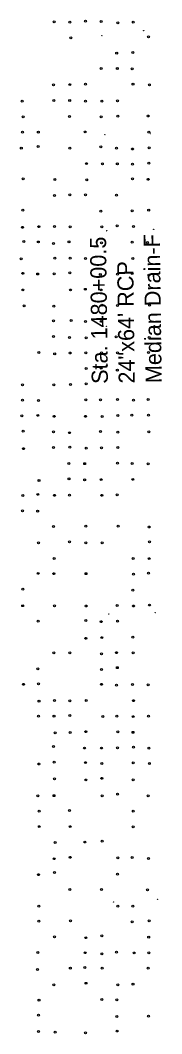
# Model space of a CAD drawing. Extents: x 20503438 to 20508873, y 7964251 to 7984667.
# Drawn here: x 20505185 to 20505332, y 7979864 to 7980917 of the extents above; entities that cross this region are included whole.
import ezdxf

# ---------------------------------------------------------------- set-up
doc = ezdxf.new("R2010")
doc.units = 0
for name, color, linetype in [('SurControl', 7, 'Continuous'), ('SurSurveyPoints', 7, 'Continuous'), ('SurTxtDrainage', 7, 'Continuous')]:
    doc.layers.add(name, color=color, linetype=linetype)

msp = doc.modelspace()

# ---------------------------------------------------------------- linework, layer by layer
at = {"layer": 'SurControl'}
for centre in [(20505313.5, 7980906.3), (20505270, 7980901.1), (20505273.2, 7980798.2), (20505320.9, 7980799.5), (20505275.1, 7980698.4), (20505323.9, 7980700), (20505324.6, 7980599.9), (20505274.9, 7980599), (20505277.2, 7980300.2), (20505325.5, 7980301.6), (20505282, 7980001), (20505327.8, 7980003.8)]:
    msp.add_circle(centre, 0.15, dxfattribs=at)
at = {"layer": 'SurSurveyPoints'}
for centre in [(20505220.4, 7980915.5), (20505236.8, 7980915.1), (20505253, 7980916.2), (20505269.3, 7980915.9), (20505302.7, 7980915.1), (20505286.6, 7980914.6), (20505237.7, 7980899), (20505318.4, 7980899.9), (20505285.4, 7980883.1), (20505302.2, 7980883.6), (20505269.2, 7980867.2), (20505286.1, 7980867), (20505301.5, 7980866.6), (20505219.7, 7980850), (20505236.7, 7980850.3), (20505252.9, 7980850.7), (20505302.4, 7980850.7), (20505319.4, 7980850.1), (20505187.1, 7980833.1), (20505219.9, 7980833.7), (20505236.5, 7980833.7), (20505253.1, 7980833), (20505270.1, 7980833.1), (20505286.3, 7980833.6), (20505188.1, 7980816.9), (20505236.4, 7980817.1), (20505269.3, 7980816.9), (20505286.5, 7980817.6), (20505318.3, 7980817.7), (20505187.4, 7980800.9), (20505203.9, 7980801), (20505252.7, 7980801.1), (20505318.9, 7980800.8), (20505186.2, 7980784.2), (20505203.8, 7980785.9), (20505236.8, 7980784.2), (20505268.8, 7980785.6), (20505285.3, 7980784.4), (20505301.8, 7980783.4), (20505319.1, 7980784.6), (20505254.1, 7980768.2), (20505270.5, 7980768), (20505286.1, 7980768.1), (20505301.8, 7980767.7), (20505318.9, 7980768.8), (20505188.2, 7980752.4), (20505221.2, 7980751.6), (20505254.2, 7980751.3), (20505302, 7980752.3), (20505318.3, 7980751.9), (20505236.7, 7980735.8), (20505253, 7980735.8), (20505220.8, 7980735.2), (20505285.2, 7980735.4), (20505187.8, 7980719.8), (20505268.8, 7980718.7), (20505301.4, 7980719.1), (20505318.7, 7980719.8), (20505187.5, 7980702), (20505204.3, 7980702.7), (20505220.7, 7980702.8), (20505236.9, 7980702.4), (20505269.9, 7980702.5), (20505285.9, 7980703.5), (20505302.9, 7980702.8), (20505188.9, 7980687.2), (20505203.9, 7980686.8), (20505219.7, 7980685.2), (20505235.8, 7980687), (20505269.5, 7980685.9), (20505301.4, 7980686.6), (20505317.6, 7980686.2), (20505186.1, 7980669.3), (20505221.1, 7980670), (20505237, 7980669.9), (20505252.9, 7980669.5), (20505302.3, 7980669.7), (20505187.7, 7980654.2), (20505203.2, 7980653.5), (20505220.5, 7980653.7), (20505236.8, 7980654.6), (20505268.4, 7980652.9), (20505286.3, 7980653.4), (20505301.4, 7980654), (20505319, 7980652.4), (20505187.8, 7980636.9), (20505237.3, 7980636.9), (20505252.8, 7980637.6), (20505269.2, 7980636.9), (20505189, 7980620.3), (20505220.1, 7980620.2), (20505270.1, 7980621), (20505286.3, 7980620.7), (20505319.7, 7980621.2), (20505219.8, 7980604.8), (20505238.1, 7980605.2), (20505252.9, 7980604.2), (20505269.3, 7980604.3), (20505219.7, 7980588.6), (20505236.2, 7980587.6), (20505253.7, 7980587.1), (20505284.9, 7980588.1), (20505319.3, 7980587.6), (20505204.4, 7980572), (20505220.9, 7980570.5), (20505237, 7980571.4), (20505253.3, 7980571.5), (20505269.7, 7980571.7), (20505286.2, 7980571.6), (20505318.6, 7980571.9), (20505253.7, 7980555.3), (20505269.3, 7980555.5), (20505286.1, 7980553.7), (20505187.4, 7980538.3), (20505220, 7980538.3), (20505237.3, 7980538.8), (20505253.7, 7980539.3), (20505187.3, 7980522.5), (20505204.1, 7980522.1), (20505253.4, 7980522.8), (20505268.5, 7980522.7), (20505286.2, 7980523.1), (20505302.9, 7980522.5), (20505318.1, 7980523.1), (20505186.7, 7980506), (20505203.3, 7980506.6), (20505220.3, 7980505.6), (20505252.9, 7980505.6), (20505270.3, 7980505.4), (20505286.5, 7980506.4), (20505301.3, 7980506.9), (20505318.6, 7980506.8), (20505188, 7980490.2), (20505219.8, 7980489.4), (20505236.3, 7980488.6), (20505268.5, 7980489.7), (20505286.6, 7980489.1), (20505318.8, 7980489.4), (20505219.7, 7980473.1), (20505236.6, 7980473.6), (20505253.8, 7980472.5), (20505269.5, 7980472.8), (20505286.6, 7980473.1), (20505188.4, 7980472), (20505235.7, 7980456.7), (20505252.1, 7980456.4), (20505286.3, 7980457), (20505301.5, 7980456.6), (20505318.1, 7980456.1), (20505235.8, 7980440.7), (20505204.6, 7980438.8), (20505252.1, 7980439.7), (20505269.4, 7980439.8), (20505302.2, 7980440.1), (20505187.7, 7980423.4), (20505203.4, 7980424.5), (20505220.6, 7980423.5), (20505236.3, 7980423.7), (20505269.9, 7980423.5), (20505286, 7980424), (20505187.5, 7980407.5), (20505203.2, 7980407), (20505219.8, 7980391.1), (20505253.3, 7980391.5), (20505287, 7980391.4), (20505319.3, 7980390.6), (20505204.2, 7980374.1), (20505236.3, 7980375.1), (20505253.4, 7980374.1), (20505270.3, 7980374.1), (20505319.5, 7980375.2), (20505220.5, 7980357.8), (20505302.6, 7980357.8), (20505319.1, 7980357.7), (20505203.6, 7980342.4), (20505219.9, 7980342.1), (20505253.5, 7980342.1), (20505303, 7980341.5), (20505318.5, 7980342.7), (20505187.9, 7980325.9), (20505302.1, 7980325), (20505187.6, 7980308.8), (20505220.7, 7980308.7), (20505253.7, 7980308.5), (20505285.9, 7980309.1), (20505302.9, 7980308.5), (20505319.5, 7980309.5), (20505253.4, 7980293.5), (20505203.8, 7980292.6), (20505269.4, 7980292.2), (20505286.4, 7980292.8), (20505253.3, 7980274.9), (20505269.9, 7980275.6), (20505302.3, 7980276.2), (20505220.1, 7980259.8), (20505236.7, 7980259.7), (20505269.6, 7980258.9), (20505285.3, 7980260), (20505302.5, 7980259.9), (20505203.4, 7980243.2), (20505269.7, 7980242.6), (20505286.1, 7980244.4), (20505188.5, 7980227.1), (20505204, 7980227.6), (20505269.5, 7980227.1), (20505285.3, 7980226.1), (20505301.9, 7980226.9), (20505318.3, 7980226.5), (20505204.6, 7980209.7), (20505220.7, 7980210.3), (20505236.8, 7980210), (20505253.8, 7980210.2), (20505302.8, 7980210.1), (20505204.2, 7980193.9), (20505220.2, 7980194.1), (20505236.8, 7980194.8), (20505270.9, 7980193.6), (20505285.6, 7980194), (20505302.6, 7980193.5), (20505318.4, 7980194.1), (20505253.2, 7980177.9), (20505286.6, 7980177.6), (20505221.3, 7980176.8), (20505237, 7980177), (20505302.4, 7980177.2), (20505219.8, 7980162.4), (20505251.8, 7980160.9), (20505269.7, 7980160.9), (20505286.2, 7980161), (20505302.8, 7980161.7), (20505319, 7980160.8), (20505220.5, 7980146.2), (20505204.4, 7980144.3), (20505253.1, 7980145.7), (20505269.9, 7980144.7), (20505302.7, 7980145.4), (20505319.4, 7980144.7), (20505220.8, 7980128.8), (20505253.3, 7980127.7), (20505269.9, 7980129.4), (20505302.5, 7980127.9), (20505203.5, 7980111.3), (20505220.2, 7980111.4), (20505270.4, 7980111.2), (20505286.4, 7980112.9), (20505318.3, 7980111.3), (20505204.8, 7980095.4), (20505236.3, 7980096), (20505302.7, 7980095.2), (20505204.9, 7980079.2), (20505236.9, 7980079.2), (20505302.6, 7980079.1), (20505221.4, 7980062.7), (20505252.4, 7980063.2), (20505270.4, 7980064.1), (20505220.4, 7980045.9), (20505236.9, 7980047.3), (20505286.6, 7980046.9), (20505301.5, 7980047.1), (20505318.6, 7980046), (20505220.8, 7980031.5), (20505204, 7980029.3), (20505286.3, 7980029.7), (20505236.6, 7980013.9), (20505269.7, 7980013.8), (20505317.4, 7980013.4), (20505204.5, 7979996.6), (20505286.5, 7979996.5), (20505302.2, 7979996.6), (20505204.3, 7979981.1), (20505237.3, 7979981.4), (20505301.4, 7979980.2), (20505319.3, 7979981.3), (20505220.6, 7979964.8), (20505253.3, 7979963.8), (20505269.9, 7979965.8), (20505318.7, 7979964.4), (20505203.5, 7979948.3), (20505252.7, 7979948.2), (20505270.1, 7979947), (20505285.1, 7979948.8), (20505303.7, 7979947.9), (20505318.8, 7979948), (20505203, 7979930.7), (20505237.2, 7979932.1), (20505252.3, 7979932.8), (20505270.2, 7979932.1), (20505318.2, 7979932), (20505220.1, 7979914.9), (20505253.5, 7979916.4), (20505286.6, 7979914.8), (20505302.4, 7979915.4), (20505204.6, 7979898.8), (20505270, 7979899.5), (20505285.6, 7979899.2), (20505204.2, 7979883.3), (20505285.6, 7979881.8), (20505318.4, 7979882.3), (20505204.2, 7979866.4), (20505221.3, 7979865.5), (20505252.9, 7979865), (20505285.8, 7979866.8)]:
    msp.add_circle(centre, 1, dxfattribs=at)

# ---------------------------------------------------------------- texts
at = {"layer": 'SurTxtDrainage'}
for s, p in [('Sta. 1480+00.5', (20505276.3, 7980539.4)), ('Median Drain-F', (20505332.3, 7980540.2)), ('24"x64\' RCP', (20505304.3, 7980539.8))]:
    msp.add_text(s, height=16.8, rotation=90.7518, dxfattribs=at).set_placement(p)

doc.saveas('drawing.dxf')
